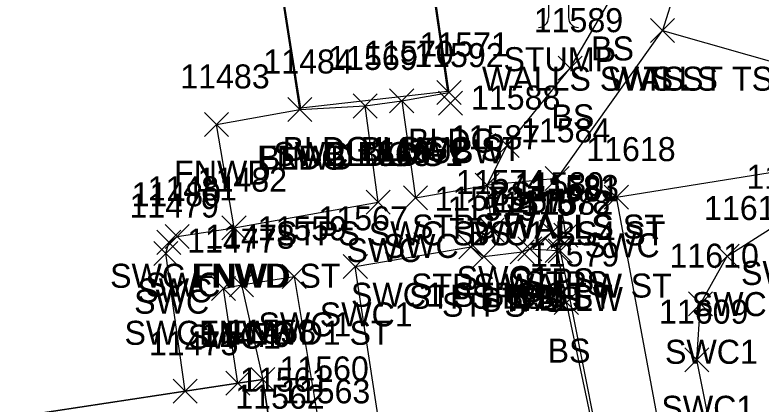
# Model space of a CAD drawing. Extents: x 1439173 to 1457902, y 641926 to 659889.
# Drawn here: x 1448144 to 1448206.1, y 648416.4 to 648448.8 of the extents above; entities that cross this region are included whole.
import ezdxf

# ---------------------------------------------------------------- set-up
doc = ezdxf.new("R2010")
doc.units = 0
for name, color, linetype in [('L_A', 7, 'Continuous'), ('L_I', 7, 'Continuous'), ('L_TIC', 7, 'Continuous'), ('LBC', 7, 'Continuous'), ('LBF', 7, 'Continuous'), ('LELB', 7, 'Continuous'), ('Level 5', 7, 'Continuous'), ('LFNC', 7, 'Continuous'), ('LSOGP', 7, 'Continuous'), ('LTS', 7, 'Continuous'), ('LW', 7, 'Continuous'), ('LWS', 7, 'Continuous'), ('R_A', 7, 'Continuous'), ('R_I', 7, 'Continuous'), ('R_TIC', 7, 'Continuous'), ('RSW', 7, 'Continuous'), ('U_A', 7, 'Continuous'), ('U_I', 7, 'Continuous'), ('U_TIC', 7, 'Continuous')]:
    doc.layers.add(name, color=color, linetype=linetype)

msp = doc.modelspace()

# ---------------------------------------------------------------- linework, layer by layer
at = {"layer": 'L_TIC'}
for points in [[(1448196.903, 648446.47), (1448198.903, 648448.47)], [(1448198.903, 648446.47), (1448196.903, 648448.47)], [(1448196.903, 648446.47), (1448198.903, 648448.47)], [(1448198.903, 648446.47), (1448196.903, 648448.47)], [(1448189.222, 648443.338), (1448191.222, 648445.338)], [(1448191.222, 648443.338), (1448189.222, 648445.338)], [(1448179.14, 648441.318), (1448181.14, 648443.318)], [(1448181.14, 648441.318), (1448179.14, 648443.318)], [(1448179.14, 648441.318), (1448181.14, 648443.318)], [(1448181.14, 648441.318), (1448179.14, 648443.318)], [(1448175.204, 648440.621), (1448177.204, 648442.621)], [(1448177.204, 648440.621), (1448175.204, 648442.621)], [(1448166.721, 648439.899), (1448168.721, 648441.899)], [(1448168.721, 648439.899), (1448166.721, 648441.899)], [(1448166.721, 648439.899), (1448168.721, 648441.899)], [(1448168.721, 648439.899), (1448166.721, 648441.899)], [(1448166.721, 648439.899), (1448168.721, 648441.899)], [(1448168.721, 648439.899), (1448166.721, 648441.899)], [(1448172.169, 648440.197), (1448174.169, 648442.197)], [(1448174.169, 648440.197), (1448172.169, 648442.197)], [(1448159.812, 648438.655), (1448161.812, 648440.655)], [(1448161.812, 648438.655), (1448159.812, 648440.655)], [(1448183.99, 648436.899), (1448185.99, 648438.899)], [(1448185.99, 648436.899), (1448183.99, 648438.899)], [(1448182.307, 648433.595), (1448184.307, 648435.595)], [(1448184.307, 648433.595), (1448182.307, 648435.595)], [(1448182.307, 648433.595), (1448184.307, 648435.595)], [(1448184.307, 648433.595), (1448182.307, 648435.595)], [(1448188.149, 648434.164), (1448190.149, 648436.164)], [(1448190.149, 648434.164), (1448188.149, 648436.164)], [(1448188.149, 648434.164), (1448190.149, 648436.164)], [(1448190.149, 648434.164), (1448188.149, 648436.164)], [(1448161.257, 648430.069), (1448163.257, 648432.069)], [(1448163.257, 648430.069), (1448161.257, 648432.069)], [(1448187.709, 648429.686), (1448189.709, 648431.686)], [(1448189.709, 648429.686), (1448187.709, 648431.686)], [(1448188.316, 648429.254), (1448190.316, 648431.254)], [(1448190.316, 648429.254), (1448188.316, 648431.254)], [(1448188.316, 648429.254), (1448190.316, 648431.254)], [(1448190.316, 648429.254), (1448188.316, 648431.254)], [(1448188.862, 648429.448), (1448190.862, 648431.448)], [(1448190.862, 648429.448), (1448188.862, 648431.448)], [(1448180.962, 648428.488), (1448182.962, 648430.488)], [(1448182.962, 648428.488), (1448180.962, 648430.488)], [(1448185.217, 648428.07), (1448187.217, 648430.07)], [(1448187.217, 648428.07), (1448185.217, 648430.07)], [(1448185.862, 648428.317), (1448187.862, 648430.317)], [(1448187.862, 648428.317), (1448185.862, 648430.317)], [(1448185.862, 648428.317), (1448187.862, 648430.317)], [(1448187.862, 648428.317), (1448185.862, 648430.317)], [(1448188.129, 648428.17), (1448190.129, 648430.17)], [(1448190.129, 648428.17), (1448188.129, 648430.17)], [(1448188.386, 648428.144), (1448190.386, 648430.144)], [(1448190.386, 648428.144), (1448188.386, 648430.144)], [(1448182.037, 648427.661), (1448184.037, 648429.661)], [(1448184.037, 648427.661), (1448182.037, 648429.661)], [(1448161.89, 648425.321), (1448163.89, 648427.321)], [(1448163.89, 648425.321), (1448161.89, 648427.321)], [(1448188.901, 648423.839), (1448190.901, 648425.839)], [(1448190.901, 648423.839), (1448188.901, 648425.839)], [(1448161.568, 648417.138), (1448163.568, 648419.138)], [(1448163.568, 648417.138), (1448161.568, 648419.138)], [(1448163.663, 648417.424), (1448165.663, 648419.424)], [(1448165.663, 648417.424), (1448163.663, 648419.424)], [(1448163.663, 648417.424), (1448165.663, 648419.424)], [(1448165.663, 648417.424), (1448163.663, 648419.424)], [(1448157.202, 648416.454), (1448159.202, 648418.454)], [(1448159.202, 648416.454), (1448157.202, 648418.454)]]:
    msp.add_lwpolyline(points, dxfattribs=at)
at = {"layer": 'LBC'}
for points in [[(1448167.721, 648440.899), (1448165.288, 648456.721), (1448177.753, 648458.634), (1448180.14, 648442.318)], [(1448167.721, 648440.899), (1448173.169, 648441.197), (1448176.204, 648441.621), (1448180.14, 648442.318)], [(1448106.966, 648348.983), (1448106.072, 648354.651), (1448103.619, 648373.11), (1448115.374, 648374.837), (1448114.608, 648379.103), (1448112.606, 648391.381), (1448112.036, 648396.679), (1448115.741, 648397.193), (1448128.759, 648399.176), (1448133.776, 648399.922), (1448138.333, 648400.565), (1448136.264, 648414.135), (1448158.202, 648417.454), (1448162.568, 648418.138), (1448164.663, 648418.424), (1448165.258, 648414.425), (1448165.435, 648413.001), (1448167.634, 648399.621)]]:
    msp.add_lwpolyline(points, dxfattribs=at)
at = {"layer": 'LBF'}
msp.add_lwpolyline([(1448181.962, 648429.488), (1448183.037, 648428.661), (1448186.217, 648429.07), (1448186.862, 648429.317), (1448188.709, 648430.686), (1448189.316, 648430.254), (1448189.862, 648430.448), (1448189.149, 648435.164), (1448183.307, 648434.595)], dxfattribs=at)
at = {"layer": 'LELB'}
for points in [[(1448159.957, 648476.879), (1448164.054, 648472.397), (1448190.629, 648474.939), (1448200.075, 648454.384), (1448197.903, 648447.47)], [(1448183.307, 648434.595), (1448184.99, 648437.899), (1448190.222, 648444.338), (1448193.52, 648449.987), (1448193.054, 648455.775), (1448192.884, 648460.41), (1448193.523, 648461.509)], [(1448186.862, 648429.317), (1448189.129, 648429.17), (1448189.901, 648424.839), (1448194.238, 648404.301)]]:
    msp.add_lwpolyline(points, dxfattribs=at)
at = {"layer": 'Level 5'}
for p, q in [((1448177.676, 648458.519), (1448180.027, 648442.402)), ((1448167.804, 648441.009), (1448165.403, 648456.636)), ((1448180.027, 648442.402), (1448167.804, 648441.009))]:
    msp.add_line(p, q, dxfattribs=at)
at = {"layer": 'LFNC'}
for points in [[(1448162.257, 648431.069), (1448160.812, 648439.655), (1448167.721, 648440.899)], [(1448162.89, 648426.321), (1448164.663, 648418.424)]]:
    msp.add_lwpolyline(points, dxfattribs=at)
at = {"layer": 'LSOGP'}
msp.add_lwpolyline([(1448165.261, 648414.426), (1448164.664, 648418.425), (1448162.568, 648418.14), (1448158.202, 648417.455), (1448136.267, 648414.134)], dxfattribs=at)
at = {"layer": 'LTS'}
for p, q in [((1448188.418, 648450.231), (1448188.418, 648448.565)), ((1448190.085, 648450.231), (1448190.085, 648448.565))]:
    msp.add_line(p, q, dxfattribs=at)
for centre, start, end in [((1448187.585, 648448.565), 270, 360), ((1448190.918, 648448.565), 180, 270)]:
    msp.add_arc(centre, 0.833, start, end, dxfattribs=at)
at = {"layer": 'LW'}
msp.add_lwpolyline([(1448189.316, 648430.254), (1448189.386, 648429.144), (1448194.249, 648404.728)], dxfattribs=at)
at = {"layer": 'LWS'}
msp.add_lwpolyline([(1448189.149, 648435.164), (1448197.903, 648447.47)], dxfattribs=at)
at = {"layer": 'R_TIC'}
for points in [[(1448196.903, 648446.47), (1448198.903, 648448.47)], [(1448198.903, 648446.47), (1448196.903, 648448.47)], [(1448175.204, 648440.621), (1448177.204, 648442.621)], [(1448177.204, 648440.621), (1448175.204, 648442.621)], [(1448172.169, 648440.197), (1448174.169, 648442.197)], [(1448174.169, 648440.197), (1448172.169, 648442.197)], [(1448182.307, 648433.595), (1448184.307, 648435.595)], [(1448184.307, 648433.595), (1448182.307, 648435.595)], [(1448182.307, 648433.595), (1448184.307, 648435.595)], [(1448184.307, 648433.595), (1448182.307, 648435.595)], [(1448176.347, 648432.553), (1448178.347, 648434.553)], [(1448178.347, 648432.553), (1448176.347, 648434.553)], [(1448193.062, 648432.607), (1448195.062, 648434.607)], [(1448195.062, 648432.607), (1448193.062, 648434.607)], [(1448173.245, 648432.205), (1448175.245, 648434.205)], [(1448175.245, 648432.205), (1448173.245, 648434.205)], [(1448161.257, 648430.069), (1448163.257, 648432.069)], [(1448163.257, 648430.069), (1448161.257, 648432.069)], [(1448182.737, 648429.875), (1448184.737, 648431.875)], [(1448184.737, 648429.875), (1448182.737, 648431.875)], [(1448156.522, 648429.334), (1448158.522, 648431.334)], [(1448158.522, 648429.334), (1448156.522, 648431.334)], [(1448155.846, 648428.85), (1448157.846, 648430.85)], [(1448157.846, 648428.85), (1448155.846, 648430.85)], [(1448180.962, 648428.488), (1448182.962, 648430.488)], [(1448182.962, 648428.488), (1448180.962, 648430.488)], [(1448155.588, 648427.912), (1448157.588, 648429.912)], [(1448157.588, 648427.912), (1448155.588, 648429.912)], [(1448202.293, 648427.709), (1448204.293, 648429.709)], [(1448204.293, 648427.709), (1448202.293, 648429.709)], [(1448171.348, 648426.848), (1448173.348, 648428.848)], [(1448173.348, 648426.848), (1448171.348, 648428.848)], [(1448166.249, 648426.015), (1448168.249, 648428.015)], [(1448168.249, 648426.015), (1448166.249, 648428.015)], [(1448160.381, 648424.999), (1448162.381, 648426.999)], [(1448162.381, 648424.999), (1448160.381, 648426.999)], [(1448161.89, 648425.321), (1448163.89, 648427.321)], [(1448163.89, 648425.321), (1448161.89, 648427.321)], [(1448200.069, 648423.741), (1448202.069, 648425.741)], [(1448202.069, 648423.741), (1448200.069, 648425.741)], [(1448199.768, 648419.081), (1448201.768, 648421.081)], [(1448201.768, 648419.081), (1448199.768, 648421.081)], [(1448161.568, 648417.138), (1448163.568, 648419.138)], [(1448163.568, 648417.138), (1448161.568, 648419.138)], [(1448157.202, 648416.454), (1448159.202, 648418.454)], [(1448159.202, 648416.454), (1448157.202, 648418.454)]]:
    msp.add_lwpolyline(points, dxfattribs=at)
at = {"layer": 'RSW'}
for points in [[(1448197.903, 648447.47), (1448215.92, 648442.344), (1448234.45, 648442.555), (1448252.974, 648444.541), (1448270.602, 648445.041)], [(1448158.202, 648417.454), (1448156.588, 648428.912), (1448156.846, 648429.85), (1448157.522, 648430.334), (1448162.257, 648431.069), (1448174.245, 648433.205), (1448173.169, 648441.197)], [(1448176.204, 648441.621), (1448177.347, 648433.553), (1448183.307, 648434.595)], [(1448199.317, 648405.396), (1448194.062, 648433.607), (1448221.193, 648437.967), (1448223.817, 648424.595), (1448230.943, 648425.807), (1448234.411, 648408.552), (1448226.972, 648406.887)], [(1448176.428, 648400.948), (1448172.348, 648427.848), (1448181.962, 648429.488), (1448183.737, 648430.875), (1448183.307, 648434.595)], [(1448203.576, 648405.953), (1448200.768, 648420.081), (1448201.069, 648424.741), (1448203.293, 648428.709), (1448207.392, 648431.303), (1448212.769, 648431.538), (1448216.647, 648429.579), (1448219.011, 648426.405), (1448219.748, 648423.612), (1448222.676, 648406.287)], [(1448162.568, 648418.138), (1448161.381, 648425.999), (1448162.89, 648426.321), (1448167.249, 648427.015), (1448169.192, 648415.356), (1448169.227, 648413.452), (1448171.511, 648400.123), (1448167.634, 648399.621)]]:
    msp.add_lwpolyline(points, dxfattribs=at)
at = {"layer": 'U_TIC'}
for points in [[(1448179.274, 648440.43), (1448181.274, 648442.43)], [(1448181.274, 648440.43), (1448179.274, 648442.43)]]:
    msp.add_lwpolyline(points, dxfattribs=at)

# ---------------------------------------------------------------- texts
at = {"layer": 'L_A'}
for s, p in [('BS', (1448191.961, 648444.987)), ('STUMP', (1448184.672, 648444.092)), ('WALLS', (1448193.446, 648442.47)), ('TS', (1448196.312, 648442.47)), ('BS', (1448188.663, 648439.338)), ('BLDG', (1448176.731, 648437.318)), ('BLDG', (1448176.731, 648437.318)), ('BLDG', (1448169.76, 648436.197)), ('BLDG', (1448172.795, 648436.621)), ('FNWD', (1448164.185, 648435.899)), ('BLDG', (1448164.311, 648435.899)), ('BLDG', (1448164.311, 648435.899)), ('FNWD', (1448157.276, 648434.655)), ('BS', (1448183.431, 648432.899)), ('STPS WALLS ST', (1448177.062, 648430.164)), ('WALLS', (1448184.692, 648430.164)), ('STPS SWC SWC1 BS4 ST', (1448165.74, 648429.595)), ('BS', (1448181.748, 648429.595)), ('FNWD', (1448158.721, 648426.069)), ('STPS', (1448185.229, 648425.686)), ('STPS WALLW ST', (1448176.977, 648425.254)), ('WALLW', (1448184.733, 648425.254)), ('STPS', (1448186.382, 648425.448)), ('SWC1 STPS ST', (1448171.985, 648424.488)), ('STPS BS4 ST', (1448176.823, 648424.317)), ('BS', (1448185.303, 648424.317)), ('STPS', (1448179.556, 648423.661)), ('STPS', (1448182.736, 648424.07)), ('WALLW', (1448184.803, 648424.144)), ('BS', (1448187.57, 648424.17)), ('FNWD', (1448159.354, 648421.321)), ('BS', (1448188.342, 648419.839))]:
    msp.add_text(s, height=2, dxfattribs=at).set_placement(p)
at = {"layer": 'L_I'}
for s, p in [('11589', (1448187.191, 648447.338)), ('11571', (1448177.684, 648445.318)), ('11571', (1448177.684, 648445.318)), ('11569', (1448170.091, 648444.197)), ('11570', (1448173.094, 648444.621)), ('11484', (1448164.697, 648443.899)), ('11484', (1448164.697, 648443.899)), ('11484', (1448164.697, 648443.899)), ('11483', (1448157.788, 648442.655)), ('11588', (1448181.966, 648440.899)), ('11584', (1448186.125, 648438.164)), ('11584', (1448186.125, 648438.164)), ('11587', (1448180.284, 648437.595)), ('11587', (1448180.284, 648437.595)), ('11482', (1448159.233, 648434.069)), ('11580', (1448185.599, 648433.686)), ('11583', (1448186.839, 648433.448)), ('11581', (1448186.859, 648433.254)), ('11581', (1448186.859, 648433.254)), ('11573', (1448178.938, 648432.488)), ('11576', (1448183.138, 648432.07)), ('11577', (1448183.839, 648432.317)), ('11577', (1448183.839, 648432.317)), ('11578', (1448186.105, 648432.17)), ('11582', (1448186.362, 648432.144)), ('11575', (1448180.013, 648431.661)), ('11478', (1448159.866, 648429.321)), ('11579', (1448186.869, 648427.839)), ('11476', (1448159.49, 648421.138)), ('11558', (1448161.64, 648421.424)), ('11558', (1448161.64, 648421.424)), ('11475', (1448155.178, 648420.454)), ('11561', (1448162.754, 648417.425)), ('11562', (1448162.364, 648416.001))]:
    msp.add_text(s, height=2, dxfattribs=at).set_placement(p)
at = {"layer": 'R_A'}
for s, p in [('WALLS SWS ST TS4', (1448182.879, 648442.47)), ('SWC BLDG1', (1448165.532, 648436.197)), ('BLDG1 SWC ST', (1448166.306, 648436.621)), ('STPS SWC SWC1 BS4 ST', (1448165.74, 648429.595)), ('STPS SWC SWC1 BS4 ST', (1448165.74, 648429.595)), ('SWC', (1448191.425, 648428.607)), ('SWC', (1448171.607, 648428.205)), ('SWC', (1448174.709, 648428.553)), ('SWC1', (1448204.432, 648426.303)), ('SWC FNWD ST', (1448151.95, 648426.069)), ('SWC1', (1448180.776, 648425.875)), ('SWC', (1448154.884, 648425.334)), ('SWC', (1448154.208, 648424.85)), ('SWC1 STPS ST', (1448171.985, 648424.488)), ('SWC', (1448153.951, 648423.912)), ('SWC1', (1448200.332, 648423.709)), ('SWC1', (1448169.387, 648422.848)), ('SWC1', (1448164.288, 648422.015)), ('SWC1 FNWD1 ST', (1448153.149, 648421.321)), ('SWC1', (1448158.421, 648420.999)), ('SWC1', (1448198.109, 648419.741)), ('SWC1', (1448197.807, 648415.081))]:
    msp.add_text(s, height=2, dxfattribs=at).set_placement(p)
at = {"layer": 'R_I'}
for s, p in [('11569', (1448170.091, 648444.197)), ('11570', (1448173.094, 648444.621)), ('11587', (1448180.284, 648437.595)), ('11587', (1448180.284, 648437.595)), ('11568', (1448171.174, 648436.205)), ('11572', (1448174.324, 648436.553)), ('11618', (1448191.558, 648436.607)), ('11612', (1448204.888, 648434.303)), ('11482', (1448159.233, 648434.069)), ('11574', (1448180.713, 648433.875)), ('11481', (1448155.065, 648433.334)), ('11480', (1448153.736, 648432.85)), ('11573', (1448178.938, 648432.488)), ('11479', (1448153.557, 648431.912)), ('11611', (1448201.356, 648431.709)), ('11567', (1448169.277, 648430.848)), ('11559', (1448164.217, 648430.015)), ('11478', (1448159.866, 648429.321)), ('11477', (1448158.358, 648428.999)), ('11610', (1448198.479, 648427.741)), ('11609', (1448197.61, 648423.081)), ('11476', (1448159.49, 648421.138)), ('11475', (1448155.178, 648420.454)), ('11560', (1448166.035, 648418.356)), ('11560', (1448166.035, 648418.356)), ('11561', (1448162.754, 648417.425)), ('11563', (1448166.156, 648416.452)), ('11563', (1448166.156, 648416.452)), ('11562', (1448162.364, 648416.001))]:
    msp.add_text(s, height=2, dxfattribs=at).set_placement(p)
at = {"layer": 'U_A'}
msp.add_text('SUBW', height=2, dxfattribs=at).set_placement((1448176.684, 648436.43))
at = {"layer": 'U_I'}
msp.add_text('11592', height=2, dxfattribs=at).set_placement((1448177.251, 648444.43))

doc.saveas('drawing.dxf')
